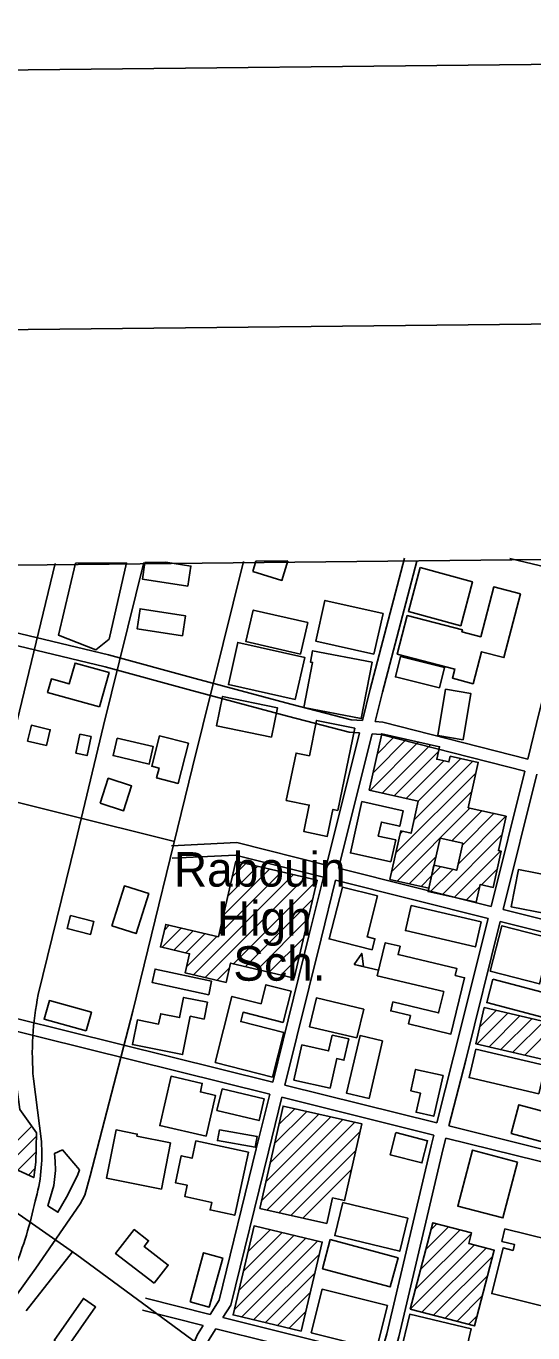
# Model space of a CAD drawing. Extents: x 3651524 to 3689615, y 505651 to 531377.
# Drawn here: x 3678998 to 3680217, y 527648 to 530794 of the extents above; entities that cross this region are included whole.
import ezdxf

# ---------------------------------------------------------------- set-up
doc = ezdxf.new("R2010")
doc.units = 0
for name, color, linetype in [('G-ANNO-NPLT', 7, 'Continuous'), ('V-ANNO-SYMB', 7, 'Continuous'), ('V-BLDG-IDEN', 7, 'Continuous'), ('V-BLDG-OTLN', 7, 'Continuous'), ('V-GRID-FRAM', 7, 'Continuous'), ('V-ROAD-CNTR', 7, 'Continuous')]:
    doc.layers.add(name, color=color, linetype=linetype)

msp = doc.modelspace()

# ---------------------------------------------------------------- linework, layer by layer
at = {"layer": 'G-ANNO-NPLT'}
msp.add_lwpolyline([(3652367.463, 506233.903), (3689032.006, 506628.544), (3688771.901, 530793.812), (3652107.358, 530399.17)], close=True, dxfattribs=at)
at = {"layer": 'V-ANNO-SYMB'}
msp.add_lwpolyline([(3655110.709, 506888.512), (3688191.993, 507244.585), (3687945.344, 530159.832), (3654864.059, 529803.76), (3655110.709, 506888.512)], dxfattribs=at)
at = {"layer": 'V-BLDG-OTLN'}
for p, q in [((3679116.565, 529500.992), (3679239.107, 529502.311)), ((3679283.708, 529502.791), (3679333.914, 529503.331)), ((3679627.604, 529506.492), (3679550.465, 529505.662)), ((3679853.154, 529087.657), (3679855.541, 529090.045)), ((3679825.86, 528954.297), (3679942.249, 529070.686)), ((3679832.832, 528996.624), (3679913.347, 529077.139)), ((3679842.993, 529042.141), (3679884.444, 529083.592)), ((3679854.763, 528947.845), (3679971.152, 529064.234)), ((3679883.665, 528941.392), (3679990.192, 529047.919)), ((3679912.568, 528934.94), (3680003.081, 529025.452)), ((3679931.304, 528882.964), (3680072.738, 529024.398)), ((3679941.471, 528928.487), (3680043.835, 529030.851)), ((3679887.439, 528803.744), (3680080.516, 528996.821)), ((3679877.273, 528758.223), (3680070.354, 528951.304)), ((3679890.356, 528735.952), (3680065.793, 528911.388)), ((3680022.613, 528832.853), (3680094.696, 528904.935)), ((3680047.652, 528822.536), (3680123.598, 528898.482)), ((3680037.484, 528777.013), (3680152.501, 528892.03)), ((3679897.605, 528849.266), (3679903.796, 528855.457)), ((3679999.01, 528703.184), (3680142.707, 528846.88)), ((3680027.911, 528696.729), (3680139.397, 528808.215)), ((3679483.114, 528699.661), (3679554.752, 528771.298)), ((3679493.898, 528745.799), (3679526.094, 528777.995)), ((3679919.257, 528729.498), (3679983.671, 528793.91)), ((3679973.505, 528748.389), (3679995.738, 528770.622)), ((3679400.107, 528510.587), (3679640.724, 528751.204)), ((3679428.764, 528503.889), (3679669.382, 528744.506)), ((3679461.546, 528607.382), (3679612.067, 528757.902)), ((3679472.33, 528653.521), (3679583.409, 528764.6)), ((3679496.963, 528536.733), (3679698.039, 528737.808)), ((3679948.158, 528723.043), (3679973.358, 528748.242)), ((3679970.109, 528709.639), (3680024.639, 528764.168)), ((3679973.358, 528748.242), (3679973.505, 528748.389)), ((3680093.377, 528726.84), (3680131.873, 528765.336)), ((3680056.811, 528690.275), (3680089.372, 528722.835)), ((3679525.62, 528530.035), (3679687.256, 528691.67)), ((3679554.278, 528523.337), (3679676.472, 528645.532)), ((3679324.746, 528576.648), (3679370.859, 528622.761)), ((3679330.369, 528617.626), (3679342.202, 528629.459)), ((3679353.404, 528569.95), (3679399.517, 528616.064)), ((3679382.061, 528563.252), (3679428.174, 528609.366)), ((3679383.768, 528529.604), (3679456.832, 528602.668)), ((3679582.936, 528516.64), (3679665.689, 528599.393)), ((3679611.593, 528509.942), (3679654.906, 528553.254)), ((3679457.422, 528497.192), (3679487.186, 528526.956)), ((3679845.369, 528521.321), (3679787.032, 528535.349)), ((3679640.251, 528503.244), (3679644.122, 528507.116)), ((3680089.3, 528385.342), (3680128.698, 528424.74)), ((3680083.095, 528343.781), (3680157.382, 528418.069)), ((3680111.779, 528337.11), (3680186.067, 528411.398)), ((3680140.464, 528330.439), (3680214.751, 528404.727)), ((3680169.148, 528323.768), (3680243.434, 528398.055)), ((3680197.832, 528317.097), (3680272.118, 528391.384)), ((3679585.474, 528058.421), (3679702.002, 528174.949)), ((3679595.824, 528104.126), (3679673.175, 528181.477)), ((3679606.174, 528149.832), (3679644.348, 528188.005)), ((3678927.418, 528062.496), (3679011.006, 528146.085)), ((3679564.774, 527967.01), (3679759.656, 528161.893)), ((3679575.124, 528012.716), (3679730.829, 528168.421)), ((3679577.218, 527944.099), (3679788.483, 528155.365)), ((3678951.696, 528051.419), (3679022.259, 528121.982)), ((3679606.046, 527937.571), (3679801.768, 528133.294)), ((3678977.414, 528039.686), (3679021.539, 528083.812)), ((3679634.873, 527931.043), (3679791.418, 528087.589)), ((3679003.195, 528027.924), (3679018.963, 528043.692)), ((3679663.7, 527924.515), (3679781.068, 528041.884)), ((3679520.534, 527796.826), (3679613.606, 527889.899)), ((3679531.507, 527843.155), (3679585.022, 527896.67)), ((3679947.198, 527801.243), (3680042.279, 527896.324)), ((3679959.725, 527849.125), (3680014.256, 527903.656)), ((3679972.252, 527897.008), (3679986.232, 527910.987)), ((3679498.587, 527704.17), (3679670.775, 527876.357)), ((3679509.56, 527750.498), (3679642.191, 527883.128)), ((3679516.548, 527686.776), (3679699.36, 527869.587)), ((3679922.144, 527705.479), (3680076.614, 527859.948)), ((3679934.671, 527753.36), (3680069.244, 527887.933)), ((3679545.133, 527680.005), (3679703.366, 527838.237)), ((3679950.167, 527698.147), (3680104.637, 527852.616)), ((3679978.19, 527690.815), (3680120.603, 527833.226)), ((3679573.718, 527673.235), (3679692.392, 527791.908)), ((3680006.213, 527683.482), (3680108.074, 527785.342)), ((3679602.302, 527666.464), (3679681.419, 527745.58)), ((3680034.237, 527676.15), (3680095.546, 527737.458)), ((3679630.887, 527659.694), (3679670.445, 527699.252)), ((3680062.26, 527668.818), (3680083.017, 527689.575))]:
    msp.add_line(p, q, dxfattribs=at)
for points in [[(3679239.107, 529502.311), (3679197.551, 529318.489), (3679165.294, 529292.737), (3679075.578, 529327.552), (3679116.565, 529500.992)], [(3679386.798, 529446.074), (3679277.585, 529462.799), (3679283.708, 529502.791)], [(3679333.914, 529503.331), (3679394.153, 529494.106), (3679386.798, 529446.074)], [(3679542.972, 529481.166), (3679613.277, 529459.658), (3679627.604, 529506.492)], [(3679550.465, 529505.662), (3679542.972, 529481.166)]]:
    msp.add_lwpolyline(points, dxfattribs=at)
for points in [[(3679946.195, 529490.347), (3680071.972, 529456.564), (3680043.529, 529350.67), (3679917.752, 529384.453)], [(3680187.715, 529427.301), (3680147.536, 529273.756), (3680093.398, 529287.923), (3680073.28, 529211.046), (3680023.753, 529224.007), (3680029.529, 529246.077), (3679890.73, 529282.401), (3679915.001, 529375.145), (3680047.782, 529340.396), (3680046.622, 529335.965), (3680091.876, 529324.118), (3680123.303, 529444.164)], [(3679834.68, 529281.866), (3679694.737, 529313.512), (3679716.904, 529411.536), (3679856.847, 529379.889)], [(3679373.788, 529326.521), (3679264.575, 529343.246), (3679271.93, 529391.277), (3679381.143, 529374.553)], [(3679658.023, 529281.93), (3679526.822, 529312.351), (3679544.449, 529388.374), (3679675.65, 529357.953)], [(3679645.501, 529172.657), (3679484.326, 529208.8), (3679507.124, 529310.462), (3679668.299, 529274.318)], [(3679830.64, 529262.618), (3679804.375, 529126.875), (3679665.989, 529153.651), (3679686.983, 529262.151), (3679681.918, 529263.131), (3679687.189, 529290.372)], [(3679992.311, 529200.745), (3679886.514, 529227.167), (3679898.872, 529276.649), (3680004.669, 529250.227)], [(3679174.396, 529155.19), (3679049.414, 529189.854), (3679058.487, 529222.569), (3679101.572, 529210.62), (3679115.474, 529260.747), (3679197.372, 529238.034)], [(3679588.055, 529082.046), (3679455.603, 529109.602), (3679470.319, 529180.335), (3679602.771, 529152.778)], [(3679988.454, 529086.321), (3680007.312, 529197.605), (3680068.308, 529187.269), (3680049.45, 529075.985)], [(3679788.503, 529103.654), (3679747.808, 528906.129), (3679735.919, 528908.578), (3679722.522, 528843.536), (3679666.098, 528855.159), (3679679.187, 528918.701), (3679623.877, 528930.094), (3679647.36, 529044.096), (3679679.344, 529037.508), (3679696.856, 529122.531)], [(3679046.812, 529062.057), (3679001.178, 529072.846), (3679010.205, 529111.025), (3679055.839, 529100.235)], [(3679117.429, 529043.404), (3679126.924, 529089.369), (3679153.786, 529083.821), (3679144.292, 529037.855)], [(3679388.314, 529067.698), (3679363.674, 528970.809), (3679311.677, 528984.034), (3679317.712, 529007.764), (3679299.798, 529012.319), (3679318.404, 529085.478)], [(3679941.471, 528928.487), (3679823.5, 528954.824), (3679853.775, 529090.439), (3679992.758, 529059.41), (3679986.026, 529029.259), (3680015.189, 529022.749), (3680018.273, 529036.558), (3680086.011, 529021.435), (3680061.649, 528912.313), (3680152.773, 528891.969), (3680134.328, 528809.347), (3680141.352, 528807.779), (3680121.855, 528720.48), (3680090.414, 528727.502), (3680080.899, 528684.895), (3679964.991, 528710.782), (3679979.182, 528774.32), (3680034.141, 528762.046), (3680048.657, 528827.036), (3679993.805, 528839.287), (3679966.909, 528718.856), (3679873.157, 528739.792), (3679899.216, 528856.48), (3679924.145, 528850.912)], [(3679216.889, 529080.003), (3679303.757, 529059.497), (3679293.87, 529017.613), (3679207.001, 529038.119)], [(3679175.792, 528923.456), (3679195.084, 528983.25), (3679251.573, 528965.024), (3679232.281, 528905.23)], [(3679875.476, 528782.017), (3679778.037, 528803.833), (3679805.652, 528927.172), (3679905.175, 528904.889), (3679896.89, 528867.885), (3679852.76, 528877.765), (3679845.269, 528844.307), (3679887.314, 528834.894)], [(3679698.039, 528737.808), (3679643.064, 528502.587), (3679489.859, 528538.393), (3679479.048, 528492.137), (3679380.4, 528515.193), (3679391.137, 528561.131), (3679320.996, 528577.525), (3679333.604, 528631.469), (3679460.257, 528601.867), (3679502.701, 528783.463)], [(3680247.543, 528658.001), (3680165.265, 528673.605), (3680182.335, 528763.616), (3680264.613, 528748.012)], [(3679203.726, 528628.15), (3679234.004, 528724.349), (3679292.713, 528705.87), (3679262.434, 528609.671)], [(3679830.201, 528570.257), (3679726.932, 528596.53), (3679758.723, 528721.491), (3679843.144, 528700.013), (3679818.135, 528601.715), (3679836.985, 528596.919)], [(3680093.207, 528637.948), (3680079.188, 528577.528), (3679910.378, 528616.695), (3679924.397, 528677.115)], [(3679104.467, 528652.671), (3679160.34, 528638.775), (3679152.577, 528607.56), (3679096.704, 528621.456)], [(3680114.505, 528518.951), (3680142.707, 528628.2), (3680261.739, 528597.472), (3680233.537, 528488.223)], [(3680002.836, 528469.758), (3679842.942, 528508.208), (3679862.048, 528587.662), (3679897.847, 528579.054), (3679893.048, 528559.094), (3680034.357, 528525.119), (3680030.404, 528508.678), (3680052.766, 528503.301), (3680020.165, 528367.718), (3679917.815, 528392.328), (3679922.543, 528411.993), (3679875.062, 528423.409), (3679880.289, 528445.148), (3679990.544, 528418.638)], [(3679787.032, 528535.349), (3679805.277, 528561.817), (3679809.494, 528529.948)], [(3679437.157, 528462.477), (3679301.268, 528491.535), (3679308.185, 528523.882), (3679444.074, 528494.823)], [(3679452.333, 528299.23), (3679492.781, 528458.388), (3679563.2, 528440.492), (3679574.861, 528486.377), (3679635.408, 528470.99), (3679616.257, 528395.633), (3679519.76, 528420.156), (3679514.011, 528397.533), (3679617.764, 528371.167), (3679590.557, 528264.104)], [(3680121.104, 528499.697), (3680285.153, 528456.703), (3680270.361, 528400.264), (3680106.312, 528443.259)], [(3679392.81, 528410.362), (3679374.362, 528318.138), (3679253.464, 528342.322), (3679265.374, 528401.86), (3679316.607, 528391.611), (3679321.609, 528416.613), (3679367.023, 528407.527), (3679376.681, 528455.798), (3679434.082, 528444.313), (3679425.962, 528403.729)], [(3679142.112, 528375.226), (3679040.974, 528403.569), (3679053.527, 528448.363), (3679154.665, 528420.02)], [(3679793.626, 528358.333), (3679679.675, 528385.45), (3679696.145, 528454.661), (3679810.096, 528427.545)], [(3680100.014, 528431.411), (3680439.505, 528352.455), (3680419.303, 528265.59), (3680079.812, 528344.545)], [(3678909.345, 528221.2), (3678845.922, 528261.859), (3678929.138, 528368.366), (3678938.352, 528368.844), (3678956.939, 528366.73), (3678960.377, 528365.229), (3678960.758, 528363.289), (3678963.509, 528348.034), (3678965.032, 528318.717), (3678982.279, 528186.073), (3679022.414, 528130.205), (3679021.072, 528059.025), (3679015.991, 528022.086), (3678813.255, 528114.581)], [(3679729.077, 528237.173), (3679642.099, 528257.012), (3679661.398, 528341.621), (3679725.647, 528326.966), (3679734.292, 528364.87), (3679774.013, 528355.809), (3679762.336, 528304.619), (3679745.345, 528308.495)], [(3679855.432, 528351.394), (3679822.935, 528212.737), (3679769.085, 528225.357), (3679801.581, 528364.015)], [(3680079.645, 528331.552), (3680247.355, 528292.315), (3680231.328, 528223.808), (3680063.618, 528263.044)], [(3679431.02, 528122.03), (3679319.403, 528147.309), (3679346.317, 528266.144), (3679421.699, 528249.071), (3679416.991, 528228.284), (3679453.225, 528220.078)], [(3680001.02, 528267.533), (3679978.66, 528169.787), (3679936.141, 528179.513), (3679946.714, 528225.737), (3679923.195, 528231.117), (3679934.981, 528282.639)], [(3679469.335, 528236.003), (3679570.828, 528211.598), (3679558.317, 528159.568), (3679456.824, 528183.973)], [(3679721.355, 527911.459), (3679560.446, 527947.897), (3679616.259, 528194.366), (3679805.874, 528151.427), (3679764.062, 527966.786), (3679735.355, 527973.287)], [(3680369.159, 528073.602), (3680165.325, 528127.968), (3680183.87, 528197.5), (3680273.5, 528173.594), (3680263.079, 528134.521), (3680377.283, 528104.063)], [(3679345.06, 528106.087), (3679323.132, 527994.644), (3679191.119, 528020.62), (3679214.027, 528137.041), (3679265.132, 528126.985), (3679264.153, 528122.008)], [(3679406.134, 528110.658), (3679532.708, 528083.077), (3679499.713, 527931.657), (3679440.49, 527944.562), (3679444.398, 527962.496), (3679379.708, 527976.593), (3679385.605, 528003.655), (3679357.017, 528009.884), (3679371.116, 528074.592), (3679397.045, 528068.943)], [(3679462.697, 528137.393), (3679553.675, 528121.4), (3679549.107, 528095.416), (3679458.129, 528111.41)], [(3679887.467, 528130.616), (3679964.086, 528110.798), (3679950.252, 528057.315), (3679873.633, 528077.133)], [(3679126.155, 528040.967), (3679121.281, 528026.996), (3679094.868, 527974.951), (3679074.065, 527938.876), (3679050.021, 527954.425), (3679064.308, 528002.76), (3679067.993, 528039.626), (3679067.391, 528061.992), (3679065.905, 528079.832), (3679085.044, 528088.665)], [(3680180.633, 528059.613), (3680145.067, 527925.065), (3680036.417, 527953.785), (3680071.982, 528088.333)], [(3679759.581, 527962.437), (3679916.081, 527924.651), (3679896.794, 527844.768), (3679740.294, 527882.553)], [(3679305.516, 527767.802), (3679213.05, 527839.429), (3679257.712, 527897.086), (3679292.239, 527870.34), (3679281.627, 527856.641), (3679339.567, 527811.758)], [(3679659.472, 527652.923), (3679495.64, 527691.728), (3679546.352, 527905.829), (3679710.184, 527867.023)], [(3679922.144, 527705.479), (3679976.571, 527913.515), (3680069.571, 527889.184), (3680062.863, 527863.546), (3680124.328, 527847.464), (3680076.604, 527665.065)], [(3680274.106, 527704.439), (3680118.401, 527743.106), (3680145.658, 527852.865), (3680169.86, 527846.855), (3680173.39, 527861.072), (3680142.729, 527868.685), (3680150.176, 527898.678), (3680312.337, 527858.414)], [(3679729.792, 527872.983), (3679893.047, 527829.109), (3679874.228, 527759.084), (3679710.973, 527802.959)], [(3679392.095, 527723.306), (3679424.608, 527841.176), (3679470.718, 527828.457), (3679438.205, 527710.587)], [(3679094.231, 527609.852), (3679065.125, 527630.108), (3679135.52, 527731.259), (3679164.626, 527711.003)], [(3679841.183, 527609.447), (3679683.759, 527648.865), (3679709.985, 527753.603), (3679867.409, 527714.185)], [(3680046.066, 527561.856), (3679898.087, 527597.285), (3679921.077, 527693.308), (3680069.056, 527657.879)]]:
    msp.add_lwpolyline(points, close=True, dxfattribs=at)
at = {"layer": 'V-GRID-FRAM'}
msp.add_lwpolyline([(3655577.191, 529244.355), (3687244.414, 529585.207), (3687448.048, 511403.469), (3655764.959, 511062.446), (3655577.191, 529244.355)], dxfattribs=at)
at = {"layer": 'V-ROAD-CNTR'}
for points in [[(3680162.172, 529512.295), (3680742.891, 529373.57), (3681293.639, 529234.847), (3681731.989, 529122.367), (3682076.675, 529036.133), (3682350.175, 528979.893), (3682451.333, 528946.15), (3682634.916, 528904.907), (3682799.765, 528878.662), (3682784.778, 529178.607), (3682777.285, 529366.072), (3682777.285, 529471.053), (3682724.834, 529531.042)], [(3678824.502, 527531.453), (3679020.85, 527804.531), (3679127.717, 527959.352), (3679138.74, 527979.56), (3679151.537, 528026.607), (3679254.41, 528423.052), (3679398.357, 529009.764), (3679520.994, 529505.345)], [(3679067.65, 529500.465), (3678912.053, 528859.087), (3678837.362, 528545.294)], [(3679281.258, 529502.765), (3679184.019, 529110.057), (3679116.61, 528828.556), (3679026.982, 528462.754)], [(3679807.212, 529122.129), (3679826.095, 529197.978), (3679908.622, 529513.469)], [(3679837.569, 529119.883), (3679855.163, 529190.558), (3679937.646, 529505.877)], [(3680204.998, 529029.39), (3680233.667, 529144.61), (3680327.734, 529517.851)], [(3678944.481, 529340.75), (3679195.594, 529280.654), (3679404.24, 529223.675), (3679634.685, 529161.765), (3679780.303, 529124.12), (3679807.212, 529122.129)], [(3678937.499, 529311.574), (3679188.15, 529251.588), (3679396.396, 529194.719), (3679627.039, 529132.755), (3679775.403, 529094.4), (3679799.859, 529092.591)], [(3679837.569, 529119.883), (3679855.88, 529118.529), (3680204.997, 529029.391)], [(3679354.619, 528831.492), (3678282.13, 529098.138)], [(3679720.659, 528774.457), (3679799.859, 529092.591)], [(3679749.757, 528767.158), (3679830.215, 529090.346)], [(3679830.215, 529090.346), (3679851.026, 529088.807), (3680197.753, 529000.278)], [(3680116.832, 528675.076), (3680197.753, 529000.278)], [(3680145.931, 528667.777), (3680226.895, 528993.15)], [(3679347.612, 528820.942), (3679504.375, 528828.713), (3679720.659, 528774.458)], [(3679349.098, 528790.978), (3679501.403, 528798.529), (3679713.411, 528745.346)], [(3679591.165, 528251.927), (3679678.285, 528604.251), (3679713.412, 528745.345)], [(3679620.279, 528244.691), (3679707.403, 528597.027), (3679742.509, 528738.047)], [(3679742.509, 528738.047), (3680109.588, 528645.965)], [(3679749.756, 528767.158), (3680116.832, 528675.077)], [(3679986.309, 528153.72), (3680026.602, 528312.467), (3680109.588, 528645.964)], [(3680145.93, 528667.778), (3680513.867, 528575.48)], [(3680015.423, 528146.484), (3680055.698, 528305.155), (3680138.686, 528638.665)], [(3680138.686, 528638.666), (3680506.598, 528546.374)], [(3679591.166, 528251.928), (3678479.274, 528528.274), (3678433.024, 528520.181), (3678410.402, 528496.963), (3678354.811, 528275.619), (3678352.659, 528245.324), (3678370.419, 528224.953), (3678393.055, 528212.545), (3678483.913, 528174.641), (3678632.845, 528097.037)], [(3679583.965, 528222.806), (3678478.196, 528497.63), (3678447.746, 528492.301), (3678437.53, 528481.817), (3678384.549, 528270.865), (3678383.467, 528255.638), (3678389.523, 528248.692), (3678406.077, 528239.618), (3678496.643, 528201.837), (3678646.709, 528123.641)], [(3679015.129, 528259.728), (3679034.435, 528108.993)], [(3679986.309, 528153.721), (3679620.28, 528244.692)], [(3679440.82, 527692.905), (3679462.48, 527727.189), (3679551.488, 528091.468), (3679583.964, 528222.806)], [(3679471.466, 527685.244), (3679490.46, 527715.309), (3679580.62, 528084.308), (3679613.078, 528215.569)], [(3679978.929, 528124.642), (3679613.079, 528215.57)], [(3680383.837, 528054.567), (3680236.841, 528091.454), (3680015.424, 528146.485)], [(3679850.032, 527590.613), (3679865.831, 527646.053), (3679972.428, 528099.033), (3679978.928, 528124.642)], [(3679879.152, 527583.334), (3679894.873, 527638.501), (3680001.57, 528091.907), (3680008.043, 528117.406)], [(3680376.644, 528025.442), (3680229.574, 528062.348), (3680008.043, 528117.406)], [(3680030.408, 527184.751), (3679484.724, 527567.699), (3679119.708, 527836.261), (3678763.891, 528084.025)], [(3678997.635, 527701.701), (3679108.938, 527843.76)], [(3679440.82, 527692.905), (3679285.043, 527731.844)], [(3679423.948, 527666.198), (3679277.767, 527702.74)], [(3679850.032, 527590.613), (3679471.466, 527685.244)], [(3679206.234, 527290.121), (3679368.624, 527548.659), (3679410.137, 527644.339), (3679423.948, 527666.198)], [(3679231.229, 527273.514), (3679395.24, 527534.629), (3679436.737, 527630.273), (3679454.595, 527658.538)], [(3679841.805, 527561.746), (3679454.595, 527658.538)]]:
    msp.add_lwpolyline(points, dxfattribs=at)
for centre, radius, start, end in [((3679721.795, 528320.331), 709.26, 168.415939, 184.901589), ((3678626.718, 528079.134), 408.809, 343.892931, 4.188486), ((3678070.381, 528168.41), 970.501, 337.953624, 347.944763)]:
    msp.add_arc(centre, radius, start, end, dxfattribs=at)

# ---------------------------------------------------------------- texts
at = {"layer": 'V-BLDG-IDEN'}
for s, p in [('Rabouin', (3679353.048, 528722.604)), ('High', (3679456.868, 528604.545)), ('Sch.', (3679496.333, 528496.056))]:
    msp.add_text(s, height=82.9998, dxfattribs=at).set_placement(p)

doc.saveas('drawing.dxf')
